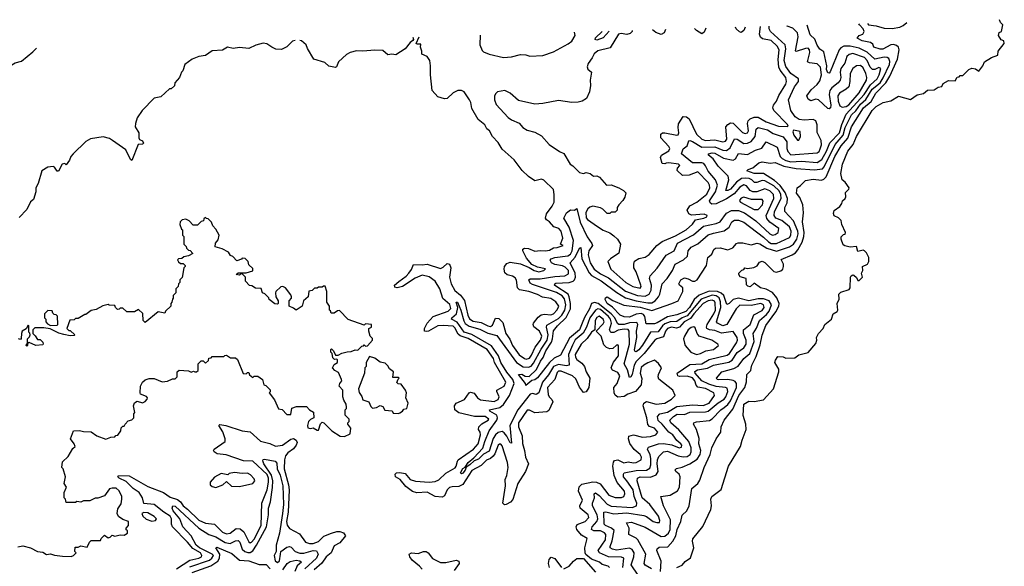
# Model space of a CAD drawing. Extents: x 2494106 to 2685573, y 758056 to 915185.
# Tile 507 of 507: x 2658020 to 2665520, y 911024 to 915185. Entities that reach past the tile are written whole.
import ezdxf

# ---------------------------------------------------------------- set-up
doc = ezdxf.new("R2010")
doc.units = 0

msp = doc.modelspace()

# ---------------------------------------------------------------- linework, layer by layer
at = {"layer": '0CON05XD'}
for points in [[(2662900, 910985), (2662905, 911062.5), (2662872.5, 911145), (2662875, 911157.5), (2662891.4, 911168.6), (2662957.8, 911172.2), (2662995.8, 911214.2), (2663017.9, 911255), (2663029.2, 911305), (2663055.6, 911365), (2663067, 911413), (2663100.8, 911445), (2663120, 911485), (2663138.6, 911615), (2663186, 911655), (2663201.7, 911678.3), (2663232.9, 911775), (2663280, 911875), (2663292.9, 911925), (2663325.8, 911995), (2663360, 912045), (2663362.9, 912085), (2663385, 912136.2), (2663451.1, 912218.9), (2663498, 912325), (2663542.3, 912385), (2663557.3, 912427.3), (2663560, 912485), (2663588, 912515), (2663592.1, 912532.1), (2663596.2, 912555), (2663628.9, 912621.1), (2663660, 912710), (2663675, 912783.8), (2663703.7, 912856.4), (2663779, 912961), (2663801.8, 913005), (2663803.8, 913025), (2663788, 913068), (2663755, 913108.8), (2663705, 913132.5), (2663663, 913143), (2663615, 913180), (2663585, 913152.5), (2663566.4, 913156.4), (2663557, 913167), (2663552.5, 913215), (2663508.8, 913228.8), (2663496.7, 913245), (2663497.5, 913255), (2663521.7, 913278.3), (2663536.4, 913283.6), (2663543.3, 913296.7), (2663565, 913291.2), (2663610.9, 913299.1), (2663638.3, 913311.7), (2663655, 913338), (2663675, 913346), (2663695, 913336), (2663765, 913266.9), (2663785, 913262.7), (2663817.9, 913272.1), (2663833.4, 913286.6), (2663839.3, 913305), (2663837.5, 913325), (2663821.2, 913358.8), (2663905.3, 913394.7), (2663929, 913411), (2663947.7, 913432.3), (2663979.6, 913490.4), (2663992, 913535), (2663996.4, 913565), (2663982.6, 913647.4), (2663990.6, 913715), (2663985.7, 913775), (2663962.2, 913832.2), (2663936, 913865), (2663942.5, 913905), (2663967.7, 913922.3), (2664005, 913961.2), (2664065, 913970.6), (2664126.9, 913963.1), (2664145, 913970.5), (2664162, 913988), (2664230, 914145), (2664276.1, 914225), (2664327.5, 914282.5), (2664355, 914370.5), (2664447.2, 914515), (2664505, 914563.4), (2664540.6, 914625), (2664618.8, 914705), (2664648.2, 914755), (2664705.3, 914884.7), (2664719.4, 914955), (2664713.1, 914975), (2664698.8, 914988.8), (2664675, 914996), (2664655, 914994.5), (2664595, 914961.8), (2664575, 914961.5), (2664526.7, 914975), (2664518.3, 914998.3), (2664501.7, 915011.7), (2664437.5, 915025), (2664400, 915045), (2664415, 915063.8), (2664442.5, 915075), (2664453.3, 915095), (2664445.8, 915115.8), (2664415.8, 915145), (2664412.2, 915154.6)], [(2663025, 911013.8), (2663065, 911033.3), (2663090, 911060), (2663130.7, 911089.3), (2663156.1, 911163.9), (2663143.8, 911215), (2663148.3, 911231.7), (2663222.7, 911327.3), (2663284.2, 911455), (2663290.8, 911485), (2663284, 911535), (2663291.2, 911555), (2663362.7, 911607.3), (2663418, 911785), (2663510, 911935), (2663523.8, 911985), (2663553.9, 912066.1), (2663550, 912105), (2663532.1, 912172.1), (2663535, 912258), (2663575, 912280.8), (2663615, 912279.2), (2663685, 912292), (2663761.2, 912375), (2663802.5, 912505), (2663802.5, 912525), (2663772.5, 912575), (2663776.7, 912593.3), (2663795, 912620), (2663835, 912617.5), (2663855, 912607.5), (2663925, 912610), (2663955.8, 912634.2), (2664025, 912652.5), (2664085, 912720), (2664092.5, 912745), (2664090, 912765), (2664103.9, 912796.1), (2664140, 912835), (2664152.5, 912865), (2664202.5, 912905), (2664217.5, 912945), (2664246.4, 912963.6), (2664252.5, 912975), (2664247.5, 913025), (2664261.7, 913058.3), (2664258.8, 913095), (2664275, 913110), (2664338.3, 913131.7), (2664347, 913143), (2664347.5, 913225), (2664352.5, 913235), (2664365, 913242.5), (2664375, 913240), (2664393, 913223), (2664405, 913200), (2664415, 913200), (2664440, 913225), (2664432.5, 913255), (2664442.5, 913275), (2664440, 913305), (2664477.5, 913325), (2664487.5, 913345), (2664487.5, 913375), (2664470.7, 913410.7), (2664455, 913426.7), (2664445, 913430), (2664405, 913420), (2664395, 913457.5), (2664345, 913452.5), (2664305, 913462.5), (2664291.7, 913471.7), (2664277.5, 913515), (2664278.3, 913531.7), (2664295, 913550), (2664308.3, 913551.7), (2664310, 913565), (2664282.5, 913625), (2664276.1, 913656.1), (2664256.1, 913676.1), (2664225, 913692.5), (2664219.3, 913709.3), (2664225, 913732.5), (2664267.7, 913762.3), (2664283.6, 913786.4), (2664287.5, 913805), (2664307.5, 913825), (2664313, 913837), (2664311.2, 913868.8), (2664336.2, 913895), (2664338.8, 913905), (2664307.7, 913947.7), (2664285.9, 913965.9), (2664274.2, 914014.2), (2664286.7, 914085), (2664327.5, 914185), (2664369.6, 914235), (2664393.5, 914295), (2664512.9, 914495), (2664545, 914524.2), (2664596.1, 914553.9), (2664655, 914566.7), (2664715, 914603.3), (2664805, 914577.5), (2664856.4, 914613.6), (2664905, 914623.3), (2664935, 914650), (2664985, 914652.5), (2665015, 914672.5), (2665043, 914677), (2665055, 914700), (2665095, 914722.5), (2665145, 914720), (2665161.7, 914748.3), (2665175, 914750), (2665185, 914760), (2665205, 914760), (2665250, 914805), (2665273, 914817), (2665301.7, 914811.7), (2665327, 914793), (2665357, 914833), (2665370, 914865), (2665423, 914897), (2665470, 914915), (2665473, 914947), (2665520, 915005), (2665517.5, 915025), (2665495, 915032.5), (2665476.7, 915065), (2665481.7, 915088.3), (2665497.5, 915095), (2665510, 915145), (2665490, 915165), (2665484.2, 915185.3)], [(2664478.5, 915156.5), (2664486.7, 915146.7), (2664545, 915138.5), (2664605, 915121.1), (2664665, 915118.9), (2664725, 915129.1), (2664749.5, 915140.5), (2664776.7, 915165)], [(2661528.6, 915068.7), (2661526.2, 914995), (2661541.7, 914951.7), (2661551.7, 914941.7), (2661595, 914923.3), (2661705, 914897.5), (2661765, 914902.5), (2661835, 914920), (2661875, 914917.5), (2661905, 914907.5), (2662005, 914913.3), (2662085, 914940), (2662198.3, 915001.7), (2662225, 915022.5), (2662250, 915065), (2662244.9, 915090.4)], [(2662685.2, 915103.7), (2662684.2, 915095.8), (2662670.8, 915079.2), (2662645, 915071.4), (2662600.9, 915079.1), (2662580, 915075), (2662518.5, 914971.5), (2662422.6, 914947.4), (2662395, 914926.2), (2662381.9, 914895), (2662349.4, 914850.6), (2662343.2, 914826.8), (2662347.5, 914807.5), (2662376.7, 914785), (2662366.2, 914725), (2662368.8, 914685), (2662361.2, 914635), (2662336.7, 914585), (2662305, 914563.8), (2662275, 914556.2), (2662226.1, 914556.1), (2662125, 914570), (2662005, 914546.7), (2661945, 914543.3), (2661820.4, 914570.5), (2661755, 914626.7), (2661715, 914646.7), (2661660, 914635), (2661646.4, 914623.6), (2661636.7, 914605), (2661636.7, 914575), (2661649.3, 914539.3), (2661740.4, 914440.5), (2661765, 914423.3), (2661825, 914397.5), (2661853.3, 914365), (2661885, 914344), (2661945, 914328.8), (2661995, 914300), (2662052.5, 914235), (2662131.7, 914181.7), (2662165, 914167.5), (2662213.3, 914085), (2662233, 914073), (2662285, 914021.2), (2662315, 914013.8), (2662335, 914022.5), (2662365, 914013.3), (2662390, 913995), (2662417, 913997), (2662436.4, 913986.4), (2662490, 913925), (2662525, 913927.5), (2662585, 913906.2), (2662620, 913885), (2662637, 913867), (2662630, 913835), (2662615, 913810), (2662583, 913777), (2662570, 913755), (2662570, 913735), (2662555, 913720), (2662525, 913720), (2662515, 913710), (2662495, 913710), (2662463, 913743), (2662443.6, 913753.6), (2662385, 913766.2), (2662361.7, 913758.3), (2662347.5, 913745), (2662332.3, 913717.7), (2662335, 913677.5), (2662345, 913663.3), (2662421.7, 913611.7), (2662465, 913582.5), (2662515, 913562.5), (2662545, 913540), (2662572.5, 913515), (2662596.7, 913475), (2662583, 913407), (2662520, 913365), (2662500, 913345), (2662523.3, 913285), (2662636, 913185), (2662690, 913155), (2662745, 913142), (2662753.8, 913155), (2662751.2, 913165), (2662716, 913265), (2662698.8, 913295), (2662697.5, 913325), (2662703.6, 913346.4), (2662735, 913367.5), (2662785, 913376.7), (2662815, 913398), (2662872.9, 913467.1), (2662915, 913497.5), (2663015, 913538.8), (2663095.8, 913585), (2663145, 913628), (2663168.7, 913661.3), (2663230, 913675), (2663253.3, 913685), (2663257.5, 913695), (2663235, 913705.6), (2663137.3, 913697.3), (2663117.3, 913707.3), (2663104, 913735), (2663125, 913768.8), (2663178.8, 913795), (2663255, 913855.8), (2663276.2, 913905), (2663275, 913926.7), (2663265, 913945.8), (2663185, 914025.8), (2663119.3, 914000.7), (2663068.3, 913998.3), (2663028.3, 914038.3), (2663030, 914055), (2663047.5, 914075), (2663037.5, 914085), (2662964.1, 914095.9), (2662945, 914092.5), (2662935, 914087.5), (2662915, 914090), (2662900, 914135), (2662910, 914155), (2662965, 914187.5), (2662971.2, 914205), (2662965, 914220), (2662903.3, 914285), (2662902.5, 914315), (2662916.2, 914323.8), (2662935, 914324), (2663025, 914306), (2663035, 914308.8), (2663041.4, 914325), (2663035.4, 914365), (2663038.3, 914391.7), (2663075, 914447.5), (2663100, 914445), (2663119.3, 914429.3), (2663174.6, 914315), (2663215, 914274.6), (2663245, 914265.5), (2663315, 914271.5), (2663375, 914255.5), (2663395, 914260), (2663405.3, 914275), (2663399.7, 914370.3), (2663413.1, 914386.9), (2663435, 914399.2), (2663455, 914397.1), (2663525, 914326.7), (2663545, 914317.8), (2663564, 914325), (2663571.4, 914338.6), (2663564.6, 914395), (2663567.8, 914415), (2663585, 914430.5), (2663615, 914442.1), (2663645, 914442.5), (2663705, 914407.1), (2663800, 914375), (2663867.3, 914372.7), (2663872.5, 914375), (2663867.8, 914387.8), (2663765.6, 914495), (2663756.9, 914515), (2663761.9, 914535), (2663785.4, 914565), (2663801.4, 914608.6), (2663855, 914694.3), (2663860.8, 914715), (2663854.6, 914745), (2663811.5, 914801.5), (2663803, 914823), (2663796.9, 914883.1), (2663805, 914956.2), (2663790, 914985), (2663745, 915026), (2663678.5, 915038.5), (2663662, 915052), (2663655.4, 915075), (2663662.2, 915133.1)], [(2663347.1, 913067.1), (2663325, 913084), (2663295, 913088.1), (2663212, 913058), (2663105, 912929.4), (2663065.6, 912914.4), (2663025, 912888.6), (2662975, 912884), (2662935, 912869.6), (2662917.2, 912855), (2662882.2, 912807.8), (2662824.5, 912805), (2662765, 912706.2), (2662735, 912670.9), (2662715, 912657.5), (2662705, 912660.8), (2662702.9, 912672.9), (2662720.5, 912765), (2662718.8, 912815), (2662728.2, 912865), (2662720.9, 912880.9), (2662665, 912876.3), (2662625, 912864.1), (2662582.9, 912865), (2662573, 912873), (2662553.1, 912915), (2662525.9, 912945.9), (2662427.4, 913025), (2662398.9, 913031.1), (2662374.6, 913025), (2662360.5, 912985), (2662321.7, 912918.3), (2662305, 912876), (2662285, 912824.6), (2662208.5, 912761.5), (2662138.8, 912631.2), (2662091.4, 912608.6), (2662054.7, 912575.3), (2661965, 912457.5), (2661945, 912444.2), (2661921.7, 912438.3), (2661875, 912400), (2661872.5, 912415), (2661820, 912485), (2661844.2, 912485.8), (2661870.3, 912470.3), (2661900.4, 912469.5), (2661957.1, 912522.9), (2661986.7, 912585), (2662006.8, 912613.2), (2662027.9, 912665), (2662070.9, 912729.1), (2662079.4, 912755), (2662085, 912816.9), (2662115.9, 912855), (2662182.9, 912917.1), (2662215.3, 912985), (2662216.1, 913025), (2662206.7, 913075), (2662197.1, 913095), (2662105, 913155.6), (2662094.2, 913165), (2662096, 913175), (2662105, 913178.8), (2662205, 913184.7), (2662235, 913194.6), (2662245.3, 913205), (2662252.6, 913225), (2662250, 913255), (2662213.2, 913335), (2662251.6, 913378.4), (2662285, 913446.2), (2662295, 913451.2), (2662300.9, 913365), (2662357.2, 913257.2), (2662375, 913238), (2662448.2, 913198.2), (2662568.1, 913108.1), (2662635, 913067.5), (2662715.2, 913045.2), (2662805, 913028.6), (2662835, 913029.6), (2662861.4, 913045), (2662885.4, 913074.5), (2662897.1, 913095), (2662914.6, 913175.4), (2662952.9, 913215), (2662993.6, 913276.4), (2663013.1, 913325), (2663077, 913357), (2663107.1, 913385), (2663112.9, 913425), (2663135.4, 913454.6), (2663185, 913479.4), (2663265, 913546.4), (2663305, 913560.9), (2663385, 913577.1), (2663425.3, 913604.7), (2663444.6, 913645.4), (2663465, 913660), (2663495, 913659.1), (2663535, 913644.5), (2663685, 913529.6), (2663723.1, 913493.1), (2663745, 913481.8), (2663785, 913481.8), (2663884.1, 913525.9), (2663893.2, 913545), (2663895.9, 913574.1), (2663885, 913608.9), (2663825, 913656.1), (2663780, 913675), (2663766.8, 913695), (2663769.7, 913725), (2663821.4, 913825), (2663817.8, 913855), (2663805, 913881.6), (2663765, 913919.8), (2663695, 913958.9), (2663675, 913961.4), (2663635, 913944.6), (2663616, 913946), (2663596.3, 913966.3), (2663576.4, 913976.4), (2663545, 913980), (2663518.6, 913975), (2663480.9, 913949.1), (2663435, 913894.6), (2663415, 913884.5), (2663400, 913885), (2663421.3, 913965), (2663416.9, 913995), (2663339.9, 914069.9), (2663303.2, 914125), (2663267.1, 914155), (2663266.7, 914165), (2663295, 914171.3), (2663315, 914168.4), (2663379.8, 914129.8), (2663455, 914115.6), (2663471.4, 914125), (2663495, 914166.9), (2663565, 914160), (2663625, 914192.5), (2663672.6, 914207.4), (2663705, 914255.8), (2663790, 914215), (2663813.4, 914145), (2663828.3, 914128.3), (2663855, 914113.3), (2663895, 914102.3), (2663975, 914108.4), (2664095, 914099.1), (2664129.7, 914120.3), (2664164.4, 914185), (2664191.2, 914248.8), (2664265.6, 914324.4), (2664282.7, 914387.3), (2664316.1, 914465), (2664453.4, 914616.6), (2664500, 914690), (2664550.9, 914735), (2664566.6, 914765), (2664578.6, 914815), (2664565, 914822.5), (2664535, 914805.5), (2664515, 914806.9), (2664497.8, 914825), (2664475.8, 914875.8), (2664455, 914898.7), (2664365, 914927.9), (2664338.6, 914921.4), (2664320.6, 914905), (2664306.5, 914855), (2664273.8, 914815), (2664269.6, 914785), (2664274.6, 914745), (2664269.5, 914725), (2664255.5, 914705), (2664205, 914665.5), (2664191.3, 914645), (2664185.9, 914615), (2664197.9, 914535), (2664195, 914513.3), (2664185, 914506.2), (2664175, 914510), (2664105, 914574.3), (2664085, 914580), (2664045, 914568), (2664025, 914581.2), (2664015.8, 914605), (2664047.6, 914652.4), (2664095, 914692.3), (2664115, 914721.1), (2664127.2, 914765), (2664118.7, 914825), (2664095, 914850), (2664036.4, 914856.4), (2664020, 914865), (2664038.8, 914935), (2664035.4, 914955), (2664025, 914967.8), (2664005, 914967.3), (2663935, 914943.8), (2663928.8, 914948.8), (2663950.4, 915055), (2663945.3, 915085), (2663910.4, 915120.5), (2663865.7, 915135.7), (2663865.3, 915138.9)], [(2662510.5, 915098.4), (2662465, 915046.2), (2662415, 915030), (2662404.3, 915034.3), (2662405, 915046.7), (2662456, 915096.7)], [(2662832.2, 911005), (2662785, 911032.5), (2662776.5, 911045), (2662788.2, 911115), (2662727.5, 911225), (2662715, 911237.5), (2662661.2, 911265), (2662662.2, 911315), (2662643.3, 911355), (2662681.1, 911358.9), (2662785, 911321.2), (2662905, 911249.2), (2662935, 911251.8), (2662963.2, 911275), (2662974.3, 911305), (2662977.7, 911377.7), (2662923.3, 911485), (2662903.3, 911555), (2662974, 911566), (2663031.2, 911598.8), (2663045.4, 911625), (2663052, 911705), (2663043.8, 911725), (2663018.8, 911745), (2663012, 911758), (2663021.9, 911768.1), (2663065, 911778.6), (2663125.3, 911804.7), (2663180.3, 911839.7), (2663203.6, 911875), (2663207.9, 911905), (2663193.5, 911955), (2663195.5, 911995.5), (2663174.4, 912064.4), (2663152.5, 912105), (2663154, 912115), (2663175, 912124.3), (2663275, 912133.3), (2663295, 912145.5), (2663361.2, 912215), (2663385, 912232), (2663415, 912255.3), (2663435, 912283.6), (2663479.4, 912385), (2663481.1, 912415), (2663470.6, 912430.6), (2663455, 912439.1), (2663415, 912445.3), (2663345, 912442.5), (2663333.3, 912445), (2663328.8, 912455), (2663369.2, 912505), (2663459.7, 912530.2), (2663493.9, 912546.1), (2663535.3, 912604.7), (2663580.4, 912645), (2663613.7, 912735), (2663606.2, 912795), (2663633.6, 912836.4), (2663656, 912895), (2663709.7, 912940.3), (2663729.5, 912965), (2663746.2, 913015), (2663729.1, 913045), (2663685, 913061), (2663645, 913061.1), (2663575, 913043.7), (2663494.7, 913065.2), (2663454.8, 913055.2), (2663425, 913025.7), (2663407, 913017), (2663383.2, 913085), (2663363.5, 913103.5), (2663335.1, 913115.1), (2663271.3, 913118.7), (2663195, 913088.4), (2663158.2, 913055), (2663122.4, 912995), (2663095, 912963.5), (2663025, 912937.4), (2662955, 912922.8), (2662875, 912876.5), (2662855, 912870.9), (2662790.9, 912870.9), (2662782.5, 912925), (2662770.4, 912940.4), (2662755, 912947.3), (2662716.9, 912943.1), (2662665, 912920.4), (2662625, 912923.5), (2662595, 912934.5), (2662535.7, 912995.7), (2662493.8, 913025), (2662480, 913055), (2662481.7, 913068.3), (2662493.8, 913076.2), (2662537.4, 913047.4), (2662622.3, 913012.3), (2662745, 912997.4), (2662835, 912971.9), (2662986.4, 913023.5), (2663035, 913044.7), (2663071.8, 913115), (2663072.5, 913145), (2663045.7, 913165), (2663041.8, 913175), (2663055, 913205.8), (2663085, 913218.9), (2663112.6, 913212.6), (2663145, 913193.8), (2663163.3, 913195), (2663180.8, 913205), (2663252, 913315), (2663262, 913375), (2663291.1, 913398.9), (2663307.5, 913435), (2663320, 913445), (2663355, 913448.6), (2663415, 913433.1), (2663451.4, 913448.6), (2663479.3, 913480.7), (2663492.4, 913487.6), (2663527.3, 913487.3), (2663592.2, 913472.2), (2663636.3, 913483.7), (2663657.9, 913477.9), (2663711.1, 913445), (2663785, 913424.1), (2663885, 913456.7), (2663913.7, 913476.3), (2663938.9, 913515), (2663949.4, 913555), (2663948.4, 913575), (2663915, 913654.6), (2663848.2, 913725), (2663848.8, 913755), (2663865, 913790), (2663869.7, 913825), (2663849.8, 913869.8), (2663813.2, 913923.2), (2663770.3, 913960.3), (2663685, 914014.1), (2663615, 914014.1), (2663560, 914035), (2663570, 914045), (2663605, 914058.6), (2663651.2, 914095), (2663675, 914102.2), (2663736.8, 914093.2), (2663775, 914098.1), (2663841.2, 914071.2), (2663935, 914052.2), (2664075, 914043.2), (2664135, 914050), (2664148.9, 914065), (2664231, 914235), (2664293.6, 914305), (2664307, 914365), (2664355, 914461.5), (2664388.9, 914491.1), (2664425, 914541), (2664465, 914578.8), (2664514.2, 914655.8), (2664573.3, 914705), (2664598, 914742), (2664645.6, 914845), (2664647.1, 914867.1), (2664639.5, 914889.5), (2664627.1, 914897.1), (2664605, 914898.8), (2664535, 914884.6), (2664475, 914938.8), (2664415, 914969.8), (2664345, 914983.3), (2664296.7, 914983.3), (2664275, 914970.8), (2664262.3, 914955), (2664192.4, 914787.6), (2664185, 914778), (2664175, 914780.8), (2664166.2, 914805), (2664168.7, 914835), (2664145, 914940), (2664115, 914962), (2664095, 914992.5), (2664076.9, 915036.9), (2664040.3, 915070.3), (2664017.6, 915143.3)], [(2662938.8, 915111.3), (2662930, 915085), (2662905, 915072.5), (2662865, 915087.5), (2662840, 915108.3)], [(2663243.4, 914073.4), (2663230, 914090), (2663215.9, 914095.9), (2663144.8, 914094.8), (2663060, 914165), (2663075, 914202), (2663103.3, 914225), (2663117.7, 914262.3), (2663125, 914265.8), (2663145, 914258.9), (2663215, 914215.2), (2663315, 914218), (2663375, 914193.2), (2663405, 914190.6), (2663431.2, 914208.8), (2663465, 914277.5), (2663485, 914275.4), (2663535, 914244), (2663565, 914245.3), (2663591.2, 914258.8), (2663621.6, 914295), (2663629.1, 914350.9), (2663645, 914365.3), (2663715, 914345.9), (2663759.1, 914319.1), (2663835, 914294.5), (2663863.2, 914255), (2663864.1, 914204.1), (2663870.6, 914180.6), (2663895, 914157.1), (2664095, 914171.1), (2664108.8, 914181.2), (2664118.2, 914201.8), (2664127, 914233.1), (2664126.1, 914266.1), (2664095.5, 914325.5), (2664093.8, 914383.8), (2664084.3, 914415), (2664065, 914426.7), (2663995, 914419.6), (2663956.2, 914425), (2663927.1, 914445), (2663894, 914495), (2663876.2, 914575), (2663921.5, 914675), (2663951.2, 914715), (2663953.3, 914735), (2663895, 914775.5), (2663855, 914827.8), (2663842.8, 914875), (2663854.7, 914964.7), (2663851.5, 914995), (2663738.9, 915095), (2663728.9, 915115), (2663728.9, 915135)], [(2663245.3, 915120.6), (2663235, 915090), (2663215, 915077.5), (2663175, 915103.3), (2663161.2, 915118.1)], [(2663546.4, 915129.7), (2663535, 915102), (2663515, 915088), (2663502.1, 915092.1), (2663476.5, 915116.5), (2663471.2, 915127.4)], [(2660117.7, 915026.3), (2660099.1, 915020.9), (2660055, 914977.5), (2660015, 914958), (2659971.7, 914961.7), (2659940, 914975), (2659901.7, 915001.7), (2659875, 915005.7), (2659819.6, 914990.5), (2659765, 914966.7), (2659695, 914973.8), (2659646.4, 914966.4), (2659603.6, 914976.4), (2659565, 914953.3), (2659485, 914948.8), (2659435, 914914), (2659385, 914906.2), (2659334.3, 914885.7), (2659277.5, 914845), (2659263.6, 914796.4), (2659252.5, 914785), (2659237.5, 914745), (2659202.5, 914705), (2659198.3, 914681.7), (2659175, 914660), (2659161.7, 914658.3), (2659095, 914597.5), (2659045, 914587.5), (2658952.5, 914495), (2658915, 914437.5), (2658901.2, 914395), (2658900.7, 914370.7), (2658927.5, 914325), (2658927.5, 914285), (2658933, 914273), (2658955, 914262.5), (2658962.5, 914245), (2658955, 914237.5), (2658922.5, 914235), (2658875, 914112.5), (2658865, 914120), (2658827.5, 914195), (2658727.5, 914265), (2658705, 914280), (2658655, 914293.3), (2658560.4, 914279.5), (2658525, 914256.7), (2658427.5, 914165), (2658410, 914145), (2658400, 914115), (2658375, 914080), (2658365, 914090), (2658344.2, 914085.8), (2658315, 914033.3), (2658305, 914033.3), (2658285, 914063.3), (2658275, 914067.5), (2658235, 914063.3), (2658187.5, 914035), (2658161.7, 913938.3), (2658143.3, 913905), (2658142.5, 913875), (2658125, 913817.5), (2658101.7, 913798.3), (2658075, 913740), (2658015, 913680)], [(2661015.7, 915053.2), (2661020, 915035), (2661013.9, 915026.1), (2660995, 915012.5), (2660956.4, 914963.6), (2660885, 914917.5), (2660855, 914922.5), (2660825, 914918), (2660785, 914950), (2660725, 914953.8), (2660634.5, 914944.5), (2660585, 914948.1), (2660536.7, 914935), (2660509.6, 914920.5), (2660447.5, 914865), (2660433.6, 914826.4), (2660425, 914821.2), (2660375, 914831.2), (2660345, 914860), (2660260, 914885), (2660213.3, 914965), (2660203.3, 914995), (2660167.5, 915025), (2660155.1, 915027.4)], [(2662754, 912406), (2662710, 912355), (2662652.5, 912335), (2662623.9, 912316.1), (2662575, 912312), (2662556, 912326), (2662548.8, 912345), (2662546.2, 912385), (2662571.2, 912415), (2662591.2, 912475), (2662575, 912498.8), (2662535.8, 912515.8), (2662526.2, 912535), (2662543.4, 912576.6), (2662580.6, 912625), (2662581.7, 912701.7), (2662575, 912710), (2662565, 912707.5), (2662538.3, 912681.7), (2662515, 912678.8), (2662489.6, 912689.5), (2662469.6, 912709.5), (2662450, 912775), (2662410, 912815), (2662465, 912870), (2662471.4, 912885), (2662464.2, 912905), (2662435, 912926.9), (2662415, 912916.7), (2662402.7, 912895), (2662400, 912825), (2662375, 912806.2), (2662342.1, 912757.9), (2662297.5, 912715), (2662250.6, 912635), (2662253.5, 912615), (2662265, 912597.5), (2662301.1, 912571.1), (2662321.4, 912545), (2662335.7, 912505), (2662364, 912455), (2662356, 912385), (2662335, 912352.5), (2662315, 912347.5), (2662283, 912387), (2662255, 912451.2), (2662232, 912475), (2662145, 912510), (2662125, 912508.1), (2662115, 912500), (2662096, 912445), (2662041.4, 912385), (2662045, 912332.5), (2662052.5, 912315), (2662074.2, 912294.2), (2662081.2, 912275), (2662050.4, 912209.5), (2662035, 912198.8), (2661945, 912192), (2661902.3, 912212.3), (2661885, 912212), (2661820.4, 912115), (2661820, 912085), (2661847.4, 912017.4), (2661849.3, 911959.3), (2661865.7, 911905), (2661872.9, 911855), (2661896, 911805), (2661872.5, 911745), (2661815.6, 911655), (2661776.9, 911533.1), (2661757.9, 911512.1), (2661725, 911493.8), (2661712.7, 911492.7), (2661699.2, 911505), (2661721.2, 911635), (2661718.5, 911685), (2661731.5, 911715), (2661740.8, 911775), (2661736.2, 911815), (2661695, 911941.2), (2661685, 911953.1), (2661675, 911953.1), (2661664.6, 911945), (2661640.1, 911879.9), (2661627.8, 911862.2), (2661605.6, 911844.3), (2661575, 911831.1), (2661535, 911790.8), (2661465, 911752.1), (2661395, 911646.4), (2661365, 911630.8), (2661315, 911629.2), (2661295, 911622.3), (2661277.1, 911605), (2661255, 911560.8), (2661238.9, 911551.1), (2661185, 911555.4), (2661125, 911588.1), (2661045, 911582), (2661011.9, 911591.9), (2660961.6, 911631.6), (2660918.5, 911685), (2660883.8, 911705), (2660878.8, 911725), (2660891.2, 911735), (2660915, 911737.9), (2660955, 911730.5), (2660995, 911685.5), (2661035, 911670.6), (2661140, 911665), (2661185, 911670.3), (2661212, 911682), (2661265, 911731.8), (2661336.4, 911773.6), (2661345.9, 911785), (2661353.8, 911825), (2661361.1, 911835), (2661475.5, 911915), (2661512.7, 911955), (2661530, 912025), (2661527.1, 912045), (2661515.5, 912065), (2661518.5, 912085), (2661541.4, 912108.6), (2661588, 912135), (2661593.8, 912145), (2661565, 912163.6), (2661484.6, 912164.6), (2661365, 912191.2), (2661334.3, 912215), (2661331.4, 912245), (2661345, 912265.8), (2661407.1, 912292.9), (2661444.6, 912345.4), (2661455, 912350), (2661481.3, 912341.3), (2661507.5, 912305), (2661530.6, 912290.6), (2661635, 912277.3), (2661665, 912292.5), (2661672.1, 912315), (2661654.2, 912355), (2661655.7, 912364.3), (2661711.2, 912395), (2661722.5, 912425), (2661637.9, 912575), (2661628.4, 912605), (2661581.2, 912675), (2661435, 912757.9), (2661375, 912777.1), (2661361, 912791), (2661335, 912839.6), (2661321.2, 912851.2), (2661245, 912858), (2661206.2, 912855), (2661135, 912813.6), (2661115, 912810.4), (2661104.3, 912815), (2661103.2, 912835), (2661124, 912876), (2661168.9, 912925), (2661284.3, 912965), (2661304.1, 912985.9), (2661297.4, 913017.4), (2661243.8, 913063.8), (2661220.6, 913135), (2661184.8, 913194.8), (2661137.9, 913227.9), (2661085, 913240.7), (2661031.5, 913218.5), (2660935.6, 913154.4), (2660895, 913143.4), (2660878.3, 913148.3), (2660873.8, 913165), (2660907.4, 913192.6), (2660965, 913233.5), (2660984.7, 913255), (2661005, 913283.1), (2661018.5, 913321.5), (2661085, 913318.2), (2661125, 913324.6), (2661225, 913292.2), (2661245, 913300.9), (2661275, 913329.2), (2661293.3, 913325), (2661304.6, 913295), (2661294.2, 913225.8), (2661306.2, 913175), (2661333.8, 913123.8), (2661377.7, 913087.7), (2661408.4, 913048.4), (2661432.5, 912935), (2661445, 912908.2), (2661475, 912890.3), (2661535, 912880), (2661585, 912853.3), (2661605, 912849.1), (2661621.2, 912858.8), (2661645, 912914), (2661669.4, 912909.4), (2661699.1, 912879.1), (2661723.6, 912795), (2661753.8, 912753.8), (2661775, 912704.2), (2661825, 912634.4), (2661864, 912605), (2661878.3, 912601.7), (2661902.2, 912607.8), (2661919.4, 912630.6), (2661946.7, 912693.3), (2661987.3, 912745), (2661996.4, 912775), (2661980, 912815), (2661936.7, 912846.7), (2661930.8, 912865), (2661934.2, 912875), (2661968.5, 912921.5), (2661991.9, 912938.1), (2662016.8, 912943.2), (2662065, 912939.2), (2662085, 912946), (2662115, 912976), (2662126.7, 913005), (2662105, 913036.2), (2662065, 913062), (2662002.5, 913072.5), (2661965, 913092), (2661897.5, 913115), (2661827.3, 913127.3), (2661812, 913145), (2661805, 913202.5), (2661795, 913219.2), (2661775, 913231.9), (2661733.2, 913243.2), (2661715, 913258.8), (2661709.1, 913285), (2661714, 913306), (2661731.7, 913328.3), (2661755, 913339.2), (2661835, 913325.6), (2661899.8, 913299.8), (2661940, 913275), (2661975, 913265.7), (2662013.3, 913275), (2662025, 913287.5), (2661965, 913300.6), (2661920.7, 913320.7), (2661880.8, 913370.8), (2661852.5, 913425), (2661852.9, 913437.1), (2661864.2, 913445.8), (2661895, 913442.5), (2661945, 913421.9), (2661985, 913428), (2662025, 913424.4), (2662055, 913431.4), (2662085, 913448.8), (2662115, 913450), (2662160, 913465), (2662140, 913475), (2662157.5, 913522.5), (2662143.3, 913575), (2662127.5, 913595), (2662088.8, 913608.8), (2662055, 913646.7), (2662032.3, 913662.3), (2662026, 913675), (2662032.5, 913707.5), (2662075.4, 913764.7), (2662090, 913795), (2662091.5, 913855), (2662085, 913893.3), (2662013.6, 913963.6), (2661995, 913970), (2661945, 913957.5), (2661895, 913992.5), (2661848.3, 914038.3), (2661787.7, 914117.7), (2661695, 914200), (2661665, 914250), (2661622.5, 914295), (2661599.3, 914339.3), (2661577.5, 914355), (2661562.5, 914385), (2661513.3, 914425), (2661465, 914510), (2661456.7, 914555), (2661446.7, 914575), (2661405, 914636.7), (2661385, 914646.2), (2661356.4, 914646.4), (2661320.8, 914629.2), (2661275.7, 914584.3), (2661255, 914582.5), (2661205, 914597.5), (2661162.9, 914645), (2661148.8, 914765), (2661150, 914835), (2661143.9, 914873.9), (2661123.9, 914903.9), (2661083.3, 914923.3), (2661083.8, 914945), (2661073, 914977), (2661075, 915000), (2661048.3, 914998.3), (2661040, 915005), (2661063.5, 915054.6)], [(2657416.4, 914949.3), (2657438.8, 914885), (2657457.7, 914857.7), (2657471.7, 914821.7), (2657511.7, 914781.7), (2657565, 914752.5), (2657637, 914737), (2657675, 914717.5), (2657755, 914716.7), (2657768, 914722), (2657788.3, 914751.7), (2657823, 914827), (2657840, 914845), (2657855, 914852.5), (2657875, 914852.5), (2657935, 914827.5), (2657985, 914856.7), (2658035, 914870), (2658119.7, 914940.3), (2658148.9, 914968.5)], [(2664285, 914518.2), (2664315, 914524.7), (2664335, 914538.2), (2664415, 914627.7), (2664469.5, 914725), (2664473.6, 914745), (2664465.8, 914775), (2664445, 914818.9), (2664425, 914836.2), (2664395, 914834.6), (2664365, 914814.4), (2664345.4, 914775), (2664342.9, 914715), (2664334.7, 914675.3), (2664315, 914655.5), (2664265, 914625.5), (2664252.3, 914605), (2664253.4, 914565), (2664268.4, 914528.4), (2664285, 914518.2)], [(2663955, 914267.5), (2663968, 914295), (2663964.2, 914334.2), (2663915, 914343.3), (2663908.8, 914331.2), (2663917.5, 914305), (2663945, 914267.5), (2663955, 914267.5)], [(2662615.3, 911015), (2662620.8, 911085), (2662602.9, 911092.9), (2662505, 911096.2), (2662435.4, 911125), (2662426.8, 911145), (2662482.5, 911225), (2662483.9, 911265), (2662475, 911277.7), (2662445, 911292.9), (2662393, 911293), (2662376.5, 911305), (2662381.3, 911325), (2662415.8, 911365), (2662423.4, 911385), (2662419.2, 911415), (2662382, 911485), (2662382.8, 911505), (2662399.1, 911545), (2662396.2, 911575), (2662405, 911582), (2662435, 911562.5), (2662495, 911497.2), (2662525, 911481.6), (2662685, 911471.8), (2662719.2, 911485), (2662722.1, 911505), (2662701.6, 911555), (2662692.5, 911605), (2662644.4, 911674.4), (2662620.4, 911705), (2662618.5, 911725), (2662625.4, 911734.6), (2662715, 911753.8), (2662795, 911756.7), (2662819.4, 911770.6), (2662826.8, 911795), (2662826.8, 911845), (2662821.8, 911871.8), (2662801.1, 911915), (2662809.8, 911930.2), (2662885.2, 911954.8), (2662925, 911959.2), (2662988.2, 911948.2), (2663044.1, 911925.9), (2663060.4, 911929.5), (2663062.9, 911945), (2663056.7, 911955), (2663025, 911980.8), (2662995, 912023.5), (2662964.8, 912044.8), (2662914.6, 912105), (2662883, 912133), (2662877.9, 912165), (2662895, 912184.5), (2662955, 912198.2), (2663025, 912240.6), (2663144.1, 912254.1), (2663225, 912247.7), (2663272.7, 912265), (2663313.5, 912325), (2663308.6, 912345), (2663245, 912376.6), (2663185, 912387.1), (2663172.9, 912402.8), (2663162.8, 912435), (2663145, 912457.7), (2663105, 912471), (2663045, 912469.1), (2663032.7, 912475), (2663028.5, 912495), (2663125, 912559.7), (2663215, 912564.4), (2663272, 912598), (2663410.1, 912629.9), (2663425.8, 912644.2), (2663480, 912725), (2663487.1, 912745), (2663485.4, 912765), (2663455, 912811.1), (2663365, 912797.4), (2663315, 912820), (2663274.4, 912824.4), (2663254.1, 912834.1), (2663250.5, 912845), (2663256.1, 912865), (2663308.2, 912945), (2663320, 912975), (2663318.5, 913028.5), (2663311.4, 913041.4), (2663295, 913049.2), (2663265, 913045.2), (2663225.3, 913025), (2663155, 912946.2), (2663130.7, 912909.3), (2663082, 912885), (2663045, 912844.7), (2663022.4, 912837.6), (2662985, 912844.2), (2662955.5, 912835), (2662939, 912815), (2662925, 912771.8), (2662874, 912756), (2662857.5, 912745), (2662775.5, 912644.5), (2662715, 912582.3), (2662701.6, 912555), (2662684.6, 912485), (2662675, 912465.8), (2662665, 912460), (2662649.6, 912519.6), (2662625.3, 912565), (2662664.7, 912715), (2662662.9, 912815), (2662655, 912826.8), (2662625, 912830.2), (2662578.8, 912821.2), (2662545, 912803.2), (2662523.5, 912803.5), (2662512.9, 912825), (2662526.7, 912875), (2662520.5, 912905), (2662505.3, 912925.3), (2662445, 912977.8), (2662425, 912984.8), (2662405, 912974.1), (2662362.1, 912915), (2662338, 912845), (2662311.6, 912798.4), (2662252.3, 912747.7), (2662232, 912708), (2662200, 912635), (2662205.7, 912555), (2662185, 912550.3), (2662125, 912560.6), (2662087.1, 912545), (2662048.2, 912481.8), (2662002.3, 912425), (2661973.3, 912345), (2661955, 912332.5), (2661925, 912339.4), (2661908.8, 912335), (2661814.8, 912215.1), (2661753.5, 912095), (2661765, 911960), (2661755, 911962.5), (2661731.2, 912015), (2661710.9, 912040.9), (2661695, 912048.9), (2661665, 912041.2), (2661644.5, 912025.5), (2661625.5, 911995.6), (2661595, 911899.5), (2661552.6, 911877.4), (2661515, 911839.6), (2661482.2, 911827.8), (2661450, 911795), (2661421.7, 911778.3), (2661413.3, 911755), (2661395, 911733.3), (2661385, 911728.8), (2661378.8, 911735), (2661395, 911768.9), (2661412.3, 911777.7), (2661435, 911814.4), (2661479.9, 911850.1), (2661547.5, 911922.5), (2661562, 911975), (2661595.2, 912054.8), (2661653.5, 912135), (2661659.7, 912155), (2661653.7, 912173.7), (2661601.4, 912205), (2661598.8, 912215), (2661676.2, 912233.8), (2661704.5, 912255.5), (2661750, 912325), (2661785.7, 912415), (2661776.8, 912445), (2661731.1, 912501.1), (2661685.7, 912575), (2661666.5, 912625), (2661612.6, 912702.6), (2661465, 912788.6), (2661405, 912805.8), (2661352.3, 912882.3), (2661308.8, 912905), (2661312, 912915), (2661346.2, 912945), (2661356.2, 912995), (2661344.4, 913035), (2661355, 913034), (2661380, 912975), (2661402.2, 912892.2), (2661413.4, 912873.4), (2661443.1, 912853.1), (2661525, 912828.4), (2661585, 912797.4), (2661655, 912779.6), (2661804.5, 912574.5), (2661855, 912541.2), (2661895, 912538.9), (2661915, 912548.2), (2661935, 912570), (2661992.3, 912677.7), (2662037.2, 912745), (2662045.2, 912785), (2662032.5, 912845), (2662035, 912858.6), (2662125, 912910.2), (2662149.4, 912935), (2662171.9, 912975), (2662180, 913015), (2662170.4, 913060.4), (2662151.7, 913081.7), (2662108.3, 913108.3), (2661925, 913168), (2661909.2, 913179.2), (2661898.8, 913205), (2661907.3, 913212.7), (2661985, 913211.6), (2662095, 913231.3), (2662173.3, 913235), (2662199.7, 913250.3), (2662200, 913275), (2662175, 913302.1), (2662155, 913311.6), (2662095, 913320.9), (2662070.5, 913335), (2662060, 913355), (2662069.2, 913365), (2662095, 913375.3), (2662195, 913387.8), (2662215, 913401.1), (2662229.1, 913425), (2662238.6, 913505), (2662205, 913604.5), (2662165.4, 913675), (2662183.9, 913715), (2662215, 913738.5), (2662245, 913736), (2662265, 913748), (2662288.7, 913645), (2662341.5, 913531.5), (2662378, 913482), (2662382.5, 913465), (2662354.1, 913425.9), (2662351.4, 913395), (2662366.2, 913335), (2662395.8, 913285.8), (2662445, 913250.5), (2662505, 913218.8), (2662635, 913118.1), (2662725, 913084.8), (2662785, 913080.2), (2662814.4, 913095.6), (2662830.5, 913125), (2662831.8, 913165), (2662816.8, 913215), (2662823.7, 913236.4), (2662876.1, 913293.9), (2662945, 913392.5), (2663004.3, 913425), (2663030.5, 913485), (2663152.7, 913547.3), (2663227.9, 913612.1), (2663325.3, 913634.7), (2663355, 913647.1), (2663405, 913712.5), (2663442, 913732), (2663495, 913731.8), (2663540.6, 913715), (2663628.5, 913655), (2663735, 913554.6), (2663755, 913545.4), (2663775, 913548.8), (2663796.5, 913565), (2663801.5, 913595), (2663732.9, 913643), (2663712, 913672), (2663705.3, 913695), (2663764.6, 913825), (2663761.5, 913855), (2663733.7, 913883.6), (2663695, 913898.2), (2663634.2, 913875.8), (2663605, 913874.7), (2663585, 913885.4), (2663555, 913920.5), (2663535, 913926.9), (2663505, 913909.6), (2663461.5, 913858.5), (2663405, 913821.2), (2663325, 913783.4), (2663291.2, 913781.2), (2663280, 913790), (2663275.5, 913805), (2663321.2, 913875), (2663335.2, 913925.2), (2663320.7, 913965), (2663265, 914031.5), (2663243.4, 914073.4)], [(2663645, 913740), (2663677.1, 913775), (2663684.2, 913804.2), (2663675.4, 913815.5), (2663595, 913815.4), (2663535, 913833.1), (2663515, 913825.6), (2663506, 913815), (2663502.5, 913805), (2663510, 913795), (2663615, 913740), (2663645, 913740)], [(2658005, 911172.5), (2658045, 911180), (2658103, 911163), (2658155, 911137.5), (2658195, 911130), (2658225, 911112.5), (2658255, 911117.5), (2658285, 911107.5), (2658345, 911100), (2658411.7, 911098.3), (2658430, 911105), (2658450, 911125), (2658440, 911135), (2658441.7, 911168.3), (2658465, 911170), (2658485, 911180), (2658535, 911170), (2658551.7, 911208.3), (2658565, 911220), (2658635, 911220), (2658640, 911235), (2658665, 911260), (2658695, 911240), (2658710, 911245), (2658725, 911260), (2658745, 911252.5), (2658785, 911262.5), (2658815, 911260), (2658840, 911275), (2658840, 911295), (2658831.7, 911301.7), (2658830, 911315), (2658850, 911335), (2658850, 911365), (2658805, 911380), (2658773.6, 911403.6), (2658762.5, 911425), (2658768.3, 911461.7), (2658791.7, 911498.3), (2658797.5, 911535), (2658797.5, 911555), (2658778.3, 911598.3), (2658755, 911617.5), (2658725, 911618.8), (2658705, 911612.5), (2658665, 911560), (2658616.4, 911543.6), (2658595, 911542.5), (2658555, 911522.5), (2658505, 911522.5), (2658485, 911512.5), (2658455, 911517.5), (2658445, 911510), (2658375, 911510), (2658370, 911535), (2658360, 911545), (2658360, 911585), (2658377.5, 911625), (2658360, 911655), (2658370, 911705), (2658350, 911765), (2658340, 911775), (2658345, 911820), (2658389.3, 911860.7), (2658425, 911920), (2658442.5, 911935), (2658436.2, 911955), (2658406.7, 911995), (2658430, 912055), (2658475, 912057.5), (2658505, 912050), (2658565, 912047.5), (2658606.7, 912016.7), (2658675, 911992.5), (2658715, 912007.5), (2658745, 912010), (2658751.7, 912018.3), (2658768.3, 912021.7), (2658790, 912055), (2658793, 912077), (2658805, 912090), (2658815, 912090), (2658823, 912107), (2658845, 912130), (2658875, 912140), (2658890, 912155), (2658890, 912185), (2658897.5, 912195), (2658887.5, 912245), (2658895, 912267.5), (2658915, 912280), (2658955, 912267.5), (2658975, 912277.5), (2658990, 912295), (2658992.5, 912305), (2658985, 912317.5), (2658940, 912335), (2658937.5, 912345), (2658941.2, 912395), (2658956.2, 912425), (2658975, 912443.8), (2659005, 912454), (2659045, 912454), (2659105, 912427.5), (2659147, 912433), (2659185, 912450), (2659205, 912450), (2659220, 912465), (2659220, 912505), (2659235, 912517.5), (2659305, 912512.5), (2659325, 912502.5), (2659345, 912510), (2659353, 912503), (2659367, 912503), (2659380, 912515), (2659380, 912565), (2659401.7, 912588.3), (2659418.3, 912588.3), (2659435, 912570), (2659458.3, 912591.7), (2659461.7, 912608.3), (2659478.3, 912611.7), (2659485, 912620), (2659575, 912620), (2659581.7, 912628.3), (2659595, 912630), (2659625, 912610), (2659665, 912610), (2659678.3, 912598.3), (2659721.7, 912491.7), (2659745, 912490), (2659755, 912500), (2659765, 912500), (2659771.7, 912481.7), (2659795, 912460), (2659805, 912470), (2659835, 912470), (2659870, 912445), (2659880, 912405), (2659895, 912400), (2659927, 912367), (2659927, 912353), (2659920, 912345), (2659960.7, 912290.7), (2659991.7, 912221.7), (2660018.3, 912218.3), (2660055, 912180), (2660085, 912180), (2660091.7, 912228.3), (2660129.3, 912240.7), (2660205, 912240), (2660227.5, 912215), (2660257, 912197), (2660260, 912155), (2660235, 912142.5), (2660220, 912125), (2660212, 912095), (2660215, 912077.5), (2660235, 912073.3), (2660255, 912077.5), (2660285, 912060), (2660295, 912060), (2660311.7, 912108.3), (2660325, 912120), (2660336.4, 912116.4), (2660397.5, 912055), (2660460, 912015), (2660495, 912012.5), (2660538.3, 912031.7), (2660542.5, 912075), (2660520, 912105), (2660520, 912115), (2660530, 912125), (2660530, 912145), (2660500, 912175), (2660500, 912215), (2660510, 912225), (2660510, 912235), (2660507, 912257), (2660488.3, 912288.3), (2660482.5, 912315), (2660482.5, 912365), (2660452.5, 912395), (2660457.5, 912415), (2660473.3, 912435), (2660472.5, 912445), (2660449.3, 912499.3), (2660420, 912515), (2660402.5, 912535), (2660415, 912560), (2660440, 912575), (2660440, 912595), (2660435, 912600), (2660418.3, 912598.3), (2660405, 912610), (2660400, 912645), (2660390, 912655), (2660390, 912675), (2660395, 912680), (2660410, 912665), (2660425, 912630), (2660445, 912630), (2660473.6, 912646.4), (2660515, 912657.5), (2660545, 912660), (2660575, 912672.5), (2660595, 912670), (2660625, 912700), (2660638.3, 912701.7), (2660645, 912710), (2660655, 912700), (2660668.3, 912701.7), (2660707.5, 912745), (2660707, 912757), (2660690, 912775), (2660680, 912815), (2660680, 912835), (2660700, 912845), (2660700, 912865), (2660655, 912870), (2660645, 912860), (2660523, 912903), (2660455, 912970), (2660441.7, 912968.3), (2660415, 912950), (2660391.7, 912951.7), (2660388.3, 912968.3), (2660380, 912975), (2660380, 913005), (2660360, 913035), (2660360, 913115), (2660347, 913157), (2660333, 913157), (2660325, 913150), (2660295, 913150), (2660285, 913140), (2660265, 913140), (2660247, 913123), (2660221.7, 913118.3), (2660216.7, 913075), (2660182.5, 913045), (2660172.5, 913005), (2660125, 912972.5), (2660105, 912990), (2660072.5, 913005), (2660072.5, 913045), (2660090, 913065), (2660090, 913075), (2660085, 913090), (2660043.9, 913143.9), (2660025, 913153.3), (2660009.3, 913150.7), (2659970, 913115), (2659967.5, 913105), (2659970, 913075), (2659990, 913045), (2659990, 913025), (2659985, 913020), (2659963, 913023), (2659920, 913055), (2659918.3, 913068.3), (2659888.3, 913098.3), (2659870, 913105), (2659858.3, 913138.3), (2659815, 913140), (2659788.3, 913158.3), (2659771.7, 913161.7), (2659740, 913195), (2659740, 913225), (2659718.3, 913248.3), (2659705, 913250), (2659695, 913240), (2659670, 913245), (2659685, 913257.5), (2659745, 913257.5), (2659795, 913272.5), (2659795, 913290), (2659765, 913320), (2659760, 913345), (2659738.3, 913368.3), (2659715, 913370), (2659708.3, 913361.7), (2659675, 913350), (2659643, 913383), (2659625, 913390), (2659610, 913415), (2659561.7, 913441.7), (2659510, 913455), (2659512.5, 913485), (2659531.7, 913508.3), (2659540, 913545), (2659515, 913590), (2659490, 913615), (2659480, 913645), (2659455, 913670), (2659441.7, 913671.7), (2659435, 913680), (2659421.7, 913668.3), (2659420, 913655), (2659401.7, 913648.3), (2659375, 913620), (2659341.7, 913621.7), (2659310, 913655), (2659285, 913667.5), (2659258.3, 913661.7), (2659243, 913647), (2659240, 913625), (2659251.7, 913591.7), (2659260, 913585), (2659260, 913545), (2659270, 913535), (2659270, 913475), (2659288.3, 913458.3), (2659290, 913445), (2659305, 913430), (2659318.3, 913428.3), (2659340, 913405), (2659305, 913386.7), (2659270.4, 913379.5), (2659255, 913367.5), (2659230, 913365), (2659223, 913357), (2659230.7, 913340.7), (2659245, 913330), (2659265, 913330), (2659280, 913315), (2659280, 913305), (2659270, 913295), (2659257, 913223), (2659240, 913205), (2659240, 913185), (2659230, 913175), (2659227, 913153), (2659210, 913135), (2659210, 913105), (2659190, 913085), (2659190, 913065), (2659183, 913057), (2659180, 913035), (2659170, 913025), (2659170, 913005), (2659130, 912965), (2659125, 912950), (2659075, 912960), (2658975, 912880), (2658960, 912895), (2658958.3, 912948.3), (2658925, 912980), (2658895, 912960), (2658835, 912960), (2658805, 912990), (2658785, 912990), (2658778.3, 912981.7), (2658765, 912980), (2658750, 912995), (2658745, 913010), (2658701.7, 913011.7)], [(2662731.8, 910955), (2662677.1, 911035), (2662698, 911095), (2662699.6, 911125), (2662685, 911151.2), (2662665, 911162), (2662565, 911145.9), (2662535, 911153.8), (2662518.6, 911165), (2662516.5, 911175), (2662533, 911217), (2662547.1, 911295), (2662527.8, 911315), (2662481.4, 911335), (2662472.5, 911345), (2662468.8, 911435), (2662485, 911438.9), (2662545, 911422.9), (2662645, 911430), (2662775, 911409.6), (2662795, 911402.5), (2662846, 911365), (2662874.2, 911355.8), (2662892.3, 911357.7), (2662897.1, 911372.9), (2662887.1, 911405), (2662820.9, 911495), (2662762.3, 911545), (2662748.2, 911588.2), (2662722.7, 911675), (2662726.3, 911693.7), (2662746.1, 911703.9), (2662825, 911701.8), (2662869.4, 911720.6), (2662884.6, 911745.3), (2662875.3, 911805), (2662878.7, 911835), (2662889.4, 911860.6), (2662924, 911895), (2662955, 911900.4), (2663034.5, 911865.5), (2663075, 911855.9), (2663105, 911858.4), (2663126.2, 911875), (2663135.3, 911895), (2663135.3, 911925), (2663116.1, 911975), (2663041.5, 912061.5), (2662981.1, 912115), (2662973.3, 912135), (2662999.5, 912165), (2663028.7, 912181.3), (2663085, 912178.2), (2663125, 912197.6), (2663245, 912198.8), (2663265, 912204), (2663340.8, 912269.2), (2663385, 912296.1), (2663399.7, 912315), (2663414.6, 912354.5), (2663408.7, 912378.7), (2663395, 912385.3), (2663325, 912392.3), (2663269.6, 912410.4), (2663216.2, 912435), (2663166.4, 912495), (2663163.3, 912506.7), (2663181.8, 912518.2), (2663258.2, 912531.8), (2663305.8, 912554.2), (2663422.2, 912577.8), (2663447.8, 912592.2), (2663485, 912650.9), (2663535, 912687.1), (2663553.3, 912715), (2663554.7, 912745), (2663532.2, 912795), (2663532.7, 912825), (2663585.4, 912865), (2663611.3, 912938.7), (2663675, 912970), (2663691.1, 912995), (2663685.4, 913015), (2663665, 913024.7), (2663591.6, 913008.4), (2663505, 913011.3), (2663477.5, 912985), (2663406.9, 912865), (2663375, 912853.2), (2663335, 912873.6), (2663328.8, 912885), (2663360.4, 912995), (2663357.2, 913037.2), (2663347.1, 913067.1)], [(2658701.7, 913011.7), (2658695, 913017.5), (2658653, 913007), (2658601.7, 912978.3), (2658565, 912970), (2658525, 912940), (2658515, 912940), (2658465, 912910), (2658445, 912910), (2658435, 912900), (2658401.7, 912898.3), (2658380, 912835), (2658395, 912820), (2658405, 912820), (2658440, 912785), (2658435, 912780), (2658405, 912777.5), (2658355, 912787.5), (2658318.3, 912798.3), (2658251.7, 912831.7), (2658205, 912840), (2658135, 912840), (2658120, 912825), (2658120, 912795), (2658138.3, 912778.3), (2658155, 912750), (2658175, 912750), (2658195, 912730), (2658200, 912715), (2658195, 912710), (2658143.6, 912703.6), (2658092.5, 912727.5), (2658080, 912720), (2658080, 912705), (2658075, 912700), (2658070, 912705), (2658075, 912720), (2658080, 912720), (2658080, 912755), (2658095, 912770), (2658100, 912785), (2658098.3, 912798.3), (2658090, 912805), (2658090, 912855), (2658085, 912860), (2658068.3, 912831.7), (2658040, 912815), (2658032.5, 912795), (2658031.7, 912758.3), (2658025, 912750), (2658010, 912755)], [(2658255, 912857.5), (2658305, 912860), (2658310, 912865), (2658308.3, 912928.3), (2658298.3, 912938.3), (2658281.7, 912941.7), (2658271.7, 912951.7), (2658268.3, 912968.3), (2658235, 912970), (2658210, 912945), (2658210, 912915), (2658220, 912905), (2658220, 912885), (2658230.7, 912870.7), (2658255, 912857.5)], [(2663176.4, 912636.4), (2663205, 912644), (2663245.5, 912664.5), (2663305, 912674.3), (2663342.5, 912705), (2663337.5, 912715), (2663293.3, 912745), (2663195, 912776), (2663180, 912795), (2663165, 912840), (2663155, 912846.2), (2663135, 912841.2), (2663112.5, 912825), (2663084.2, 912775), (2663076.7, 912755), (2663083, 912723), (2663090, 912705), (2663132.7, 912652.7), (2663176.4, 912636.4)], [(2660905, 912187.5), (2660915, 912192.5), (2660936.4, 912203.6), (2660945, 912220), (2660970, 912225), (2660980, 912265), (2660962.5, 912305), (2660967.5, 912345), (2660957.5, 912365), (2660925, 912410), (2660903, 912413), (2660893, 912423), (2660901.7, 912448.3), (2660910, 912455), (2660905, 912460), (2660861.7, 912461.7), (2660867.5, 912505), (2660837, 912527), (2660825, 912550), (2660805, 912570), (2660765, 912577.5), (2660725, 912607.5), (2660685, 912620), (2660660, 912575), (2660660, 912545), (2660650, 912535), (2660647.5, 912495), (2660600, 912375), (2660606.4, 912346.4), (2660627, 912317), (2660635, 912290), (2660680, 912275), (2660695, 912240), (2660708.3, 912228.3), (2660737, 912233), (2660765, 912247.5), (2660785, 912240), (2660802.5, 912212.5), (2660857.5, 912207.5), (2660865, 912190), (2660905, 912187.5)], [(2662513.3, 911015), (2662502.5, 911025), (2662457.1, 911037.1), (2662436.2, 911055), (2662375, 911078.8), (2662333.3, 911113.3), (2662326.7, 911126.7), (2662323.9, 911163.9), (2662342.5, 911235), (2662299.6, 911259.6), (2662263.8, 911305), (2662260, 911325), (2662267.3, 911342.7), (2662328, 911365), (2662355.8, 911395), (2662350, 911415), (2662289.2, 911465), (2662285.8, 911485), (2662307.7, 911527.7), (2662275.5, 911595), (2662282, 911628), (2662300.8, 911649.2), (2662385, 911665.6), (2662413.9, 911663.9), (2662440.4, 911650.4), (2662508.8, 911565), (2662555, 911548.1), (2662605, 911548.6), (2662621.2, 911555), (2662630, 911575), (2662626.9, 911595), (2662572, 911662), (2662548.5, 911715), (2662537.8, 911785), (2662544.2, 911815.8), (2662550.8, 911829.2), (2662575, 911834.2), (2662622.6, 911812.6), (2662655, 911819.2), (2662695, 911811.1), (2662716.7, 911815), (2662753.3, 911835), (2662757.1, 911855), (2662747.1, 911875), (2662701.8, 911911.8), (2662668.7, 911958.7), (2662656.7, 911995), (2662660, 912015), (2662695, 912024), (2662765, 912005.6), (2662825, 912010.6), (2662866.7, 912025), (2662880.8, 912045), (2662855.8, 912075), (2662818.3, 912088.3), (2662804.1, 912104.1), (2662795.8, 912155), (2662768.8, 912245), (2662773.3, 912265), (2662795, 912277.5), (2662868.3, 912258.3), (2662935, 912266), (2662986, 912295), (2663013.3, 912325), (2662995.8, 912365.8), (2662889.3, 912449.3), (2662883.3, 912465), (2662886.7, 912485), (2662907.5, 912535), (2662886.7, 912566.7), (2662855, 912592.5), (2662805, 912573.3), (2662773.3, 912555), (2662755, 912536.2), (2662747.1, 912495), (2662757.7, 912452.3), (2662754, 912406)], [(2659214.4, 911005), (2659315, 911069.1), (2659385, 911085.4), (2659404.6, 911095.4), (2659408.5, 911105), (2659397.1, 911125), (2659339.6, 911159.6), (2659297.1, 911207.1), (2659183.7, 911323.7), (2659177, 911345), (2659176.2, 911385), (2659165, 911405.9), (2659118, 911435), (2659045.5, 911495), (2658965, 911502.9), (2658955.2, 911545), (2658929.7, 911585), (2658883.6, 911615), (2658830.4, 911670.5), (2658776.7, 911695), (2658766.7, 911705), (2658772.5, 911715), (2658855, 911713.5), (2658995, 911631.2), (2659115, 911585.9), (2659165, 911549.5), (2659223.1, 911533.1), (2659245.3, 911515.3), (2659264.6, 911485), (2659299.3, 911459.3), (2659385, 911375.3), (2659435, 911350.8), (2659505, 911343.3), (2659525.3, 911325.3), (2659565, 911284.6), (2659595, 911270.6), (2659622.9, 911277.1), (2659669.6, 911310.4), (2659698.7, 911308.7), (2659727, 911287), (2659765, 911209.2), (2659775, 911203.3), (2659785, 911206.9), (2659805, 911231.1), (2659860.6, 911335), (2659863.2, 911505), (2659905.2, 911604.9), (2659914.9, 911665.1), (2659915, 911695.8), (2659905, 911722), (2659795, 911823.6), (2659725, 911827.4), (2659593.5, 911873.5), (2659525, 911879.2), (2659501.1, 911895), (2659496.9, 911905), (2659500.8, 911915), (2659586.2, 911975), (2659585.9, 911995), (2659566.6, 912046.6), (2659537.5, 912095), (2659545, 912102.5), (2659590, 912095), (2659715, 912054), (2659775, 912046.2), (2659855, 911975.7), (2659925, 911959.4), (2659967.9, 911937.9), (2660022, 911945), (2660085, 911991.5), (2660105, 911995.8), (2660125.8, 911985), (2660133.3, 911965), (2660126.2, 911945), (2660105, 911918.8), (2660061.5, 911888.5), (2660045.6, 911865), (2660037.1, 911835), (2660034.7, 911765), (2660067.5, 911645), (2660072.5, 911605), (2660065.2, 911434.8), (2660052.1, 911365), (2660056.6, 911336.6), (2660075, 911311.4), (2660152, 911272), (2660198, 911208), (2660228.1, 911198.1), (2660255, 911198.2), (2660295, 911212.5), (2660337, 911253), (2660396.2, 911275), (2660435, 911288.9), (2660458.3, 911288.3), (2660487.4, 911277.4), (2660501.9, 911255), (2660458.6, 911201.4), (2660415, 911178.8), (2660392.9, 911125), (2660355.5, 911095), (2660321.6, 911048.4), (2660262.8, 910997.2)], [(2659315, 911018.4), (2659465, 911069.8), (2659484.2, 911085), (2659495.9, 911105), (2659487.1, 911117.1), (2659390.3, 911165), (2659365.2, 911185), (2659325, 911255.4), (2659262.3, 911325), (2659238.9, 911385), (2659188.9, 911445), (2659180.8, 911465), (2659186.1, 911483.9), (2659205, 911480.6), (2659385, 911313.6), (2659461.1, 911265), (2659515, 911248.2), (2659585, 911204.6), (2659622.6, 911197.4), (2659665, 911218.5), (2659685, 911219.4), (2659696.2, 911206.2), (2659715.4, 911155), (2659735, 911137.3), (2659758.3, 911128.3), (2659775, 911129.1), (2659795, 911140.4), (2659825, 911183.3), (2659900, 911325), (2659914.2, 911415), (2659915.3, 911465), (2659930.5, 911515), (2659946.2, 911623.8), (2659947.4, 911675), (2659938.2, 911718.2), (2659879.5, 911805), (2659872.2, 911827.8), (2659875, 911836), (2659885, 911838.6), (2659965.3, 911825.3), (2659978.8, 911808.8), (2659982.2, 911765), (2660005, 911717.5), (2660025.6, 911635), (2660029, 911495), (2660022.6, 911425), (2659998.6, 911275), (2659974.2, 911185), (2659973, 911137), (2659958.2, 911105), (2659965, 911066.2), (2659985, 911053.3), (2659998.9, 911065), (2660005.7, 911115), (2660010, 911135), (2660055, 911169.4), (2660075, 911174.4), (2660088.8, 911168.8), (2660117.4, 911137.4), (2660153.1, 911123.1), (2660185, 911122.9), (2660255, 911143.8), (2660281.2, 911141.2), (2660293, 911115), (2660282.1, 911085), (2660192.7, 911005)], [(2659515, 911623.3), (2659567, 911643), (2659595, 911670), (2659633, 911633), (2659695, 911630), (2659797, 911653), (2659810, 911675), (2659805, 911690), (2659779.3, 911719.3), (2659755, 911732.5), (2659715, 911730), (2659657, 911737), (2659615, 911730), (2659605, 911720), (2659555, 911730), (2659505, 911702.5), (2659470, 911665), (2659470, 911645), (2659485, 911630), (2659515, 911623.3)], [(2659027, 911367), (2659055, 911373.3), (2659062.5, 911385), (2659045, 911402.5), (2658995, 911430.8), (2658966.4, 911433.6), (2658950, 911425), (2658957.5, 911405), (2658983, 911383), (2659027, 911367)], [(2659335, 910975.5), (2659475, 911026), (2659528.3, 911061.7), (2659543.1, 911085), (2659544.1, 911115), (2659513.3, 911165), (2659522, 911168), (2659635, 911121.6), (2659695, 911070), (2659764.6, 911064.5), (2659845, 911036.9), (2659897.8, 911037.8), (2659927.7, 911005)], [(2661085, 911002.2), (2661064.6, 911025), (2661010, 911070), (2660991.5, 911095), (2660986.9, 911115), (2661005, 911126.4), (2661055, 911120.8), (2661095, 911136.4), (2661115, 911136.4), (2661132.5, 911125), (2661165, 911083.8), (2661225, 911051.8), (2661265, 911052.5), (2661345, 911070), (2661365, 911062), (2661366.5, 911045), (2661329.3, 910990.7)], [(2660024, 910996), (2660056.2, 911043.8), (2660079.3, 911060.8), (2660125, 911070.3), (2660153.8, 911065), (2660166, 911055), (2660133.3, 911026.7), (2660115.7, 910985)], [(2662054.4, 911015), (2662048.1, 911045), (2662052.5, 911075), (2662068, 911092), (2662095, 911084), (2662145.8, 911015)], [(2662165, 911004.4), (2662205, 911024.5), (2662237.5, 911062.5), (2662265, 911082.5), (2662315, 911082.5), (2662405, 910978.1)]]:
    msp.add_lwpolyline(points, dxfattribs=at)

doc.saveas('drawing.dxf')
